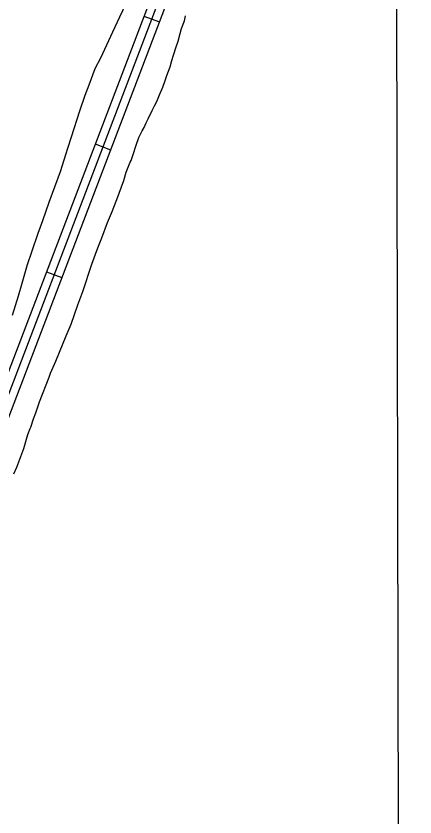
# Model space of a CAD drawing. Extents: x 3324104 to 3361979, y 612876 to 638273.
# Drawn here: x 3359079 to 3359808, y 632341 to 633805 of the extents above; entities that cross this region are included whole.
import ezdxf

# ---------------------------------------------------------------- set-up
doc = ezdxf.new("R2010")
doc.units = 0
for name, color, linetype in [('V-GRID-FRAM', 7, 'Continuous'), ('V-ROAD-CNTR', 7, 'Continuous'), ('V-SITE-VEGE', 7, 'Continuous')]:
    doc.layers.add(name, color=color, linetype=linetype)

msp = doc.modelspace()

# ---------------------------------------------------------------- linework, layer by layer
at = {"layer": 'V-GRID-FRAM'}
msp.add_lwpolyline([(3328194.1, 636440.7), (3359767.9, 636495.9), (3359807.6, 618312.1), (3328217.9, 618256.9), (3328194.1, 636440.7)], dxfattribs=at)
at = {"layer": 'V-ROAD-CNTR'}
for p, q in [((3359312.5, 633804.4), (3359340.6, 633793.7)), ((3359223.4, 633570.8), (3359251.5, 633560.1)), ((3359134.3, 633337.2), (3359162.4, 633326.5))]:
    msp.add_line(p, q, dxfattribs=at)
for points in [[(3358546.7, 632056), (3358766.4, 632337.1), (3358979, 632930.1), (3359575.2, 634492.8)], [(3357746, 631347.5), (3357788, 631350.2), (3357846, 631361.4), (3357941.6, 631381.8), (3358027.9, 631409.3), (3358068.9, 631427.5), (3358094.6, 631444.3), (3358116, 631465), (3358153.8, 631504.4), (3358548.7, 632034.3), (3358779.7, 632329.8), (3358993.1, 632924.9), (3359589.2, 634487.5)], [(3358572.8, 632040.7), (3358793, 632322.4), (3359007.2, 632919.7), (3359603.2, 634482.2)]]:
    msp.add_lwpolyline(points, dxfattribs=at)
at = {"layer": 'V-SITE-VEGE'}
for p, q in [((3359771.6, 634801.8), (3359777.9, 631900.1)), ((3359386.3, 633795.9), (3359388.4, 633804.7)), ((3359381, 633782), (3359386.3, 633795.9)), ((3359378.4, 633772.7), (3359381, 633782)), ((3359374.7, 633758.7), (3359378.4, 633772.7)), ((3359366.2, 633732.9), (3359371.5, 633748.4)), ((3359371.5, 633748.4), (3359374.7, 633758.7)), ((3359363.1, 633723.1), (3359366.2, 633732.9)), ((3359360.4, 633711.8), (3359363.1, 633723.1)), ((3359354.1, 633695.8), (3359360.4, 633711.8)), ((3359350.4, 633685), (3359354.1, 633695.8)), ((3359341, 633660.2), (3359346.7, 633674.7)), ((3359346.7, 633674.7), (3359350.4, 633685)), ((3359335.7, 633648.4), (3359341, 633660.2)), ((3359332, 633640.6), (3359335.7, 633648.4)), ((3359320, 633616.4), (3359327.3, 633631.9)), ((3359327.3, 633631.9), (3359332, 633640.6)), ((3359316.3, 633609.2), (3359320, 633616.4)), ((3359309, 633594.8), (3359312.7, 633600.9)), ((3359312.7, 633600.9), (3359316.3, 633609.2)), ((3359303.2, 633582.4), (3359309, 633594.8)), ((3359298, 633568.5), (3359303.2, 633582.4)), ((3359292.7, 633551.4), (3359298, 633568.5)), ((3359287.4, 633537.5), (3359289, 633540.6)), ((3359289, 633540.6), (3359292.7, 633551.4)), ((3359280.1, 633519), (3359287.4, 633537.5)), ((3359275.9, 633504), (3359280.1, 633519)), ((3359263.2, 633469.4), (3359275.9, 633504)), ((3359253.2, 633444.2), (3359263.2, 633469.4)), ((3359245.9, 633427.2), (3359253.2, 633444.2)), ((3359235.4, 633399.3), (3359245.9, 633427.2)), ((3359228, 633380.7), (3359235.4, 633399.3)), ((3359217.5, 633350.8), (3359228, 633380.7)), ((3359200.6, 633301.3), (3359217.5, 633350.8)), ((3359191.7, 633276.6), (3359200.6, 633301.3)), ((3359179.6, 633241.5), (3359191.7, 633276.6)), ((3359170.6, 633219.8), (3359179.6, 633241.5)), ((3359158, 633189.9), (3359170.6, 633219.8)), ((3359151.7, 633173.9), (3359158, 633189.9)), ((3359141.8, 633151.8), (3359151.7, 633173.9)), ((3359121.8, 633099.7), (3359139.1, 633144.5)), ((3359139.1, 633144.5), (3359141.8, 633151.8)), ((3359114.9, 633079.6), (3359121.8, 633099.7)), ((3359110.7, 633068.2), (3359114.9, 633079.6)), ((3359106, 633053.3), (3359110.7, 633068.2)), ((3359100.2, 633039.9), (3359104.4, 633050.7)), ((3359104.4, 633050.7), (3359106, 633053.3)), ((3359092.8, 633014.1), (3359098.1, 633031.1)), ((3359098.1, 633031.1), (3359100.2, 633039.9)), ((3359080.2, 632980), (3359092.8, 633014.1)), ((3359074.9, 632967.6), (3359080.2, 632980))]:
    msp.add_line(p, q, dxfattribs=at)
msp.add_lwpolyline([(3359294.1, 633858.5), (3359267.9, 633802.3), (3359254.8, 633775), (3359232.8, 633727.6), (3359222.9, 633708), (3359211.8, 633678.1), (3359204.5, 633659), (3359194.5, 633630.7), (3359179.7, 633583.2), (3359172.8, 633562.6), (3359159.1, 633519.7), (3359138.6, 633464), (3359127, 633430), (3359118.6, 633407.3), (3359107, 633372.7), (3359099.1, 633349.5), (3359089.6, 633315.5), (3359082.7, 633292.8), (3359071.6, 633257.2)], dxfattribs=at)

doc.saveas('drawing.dxf')
